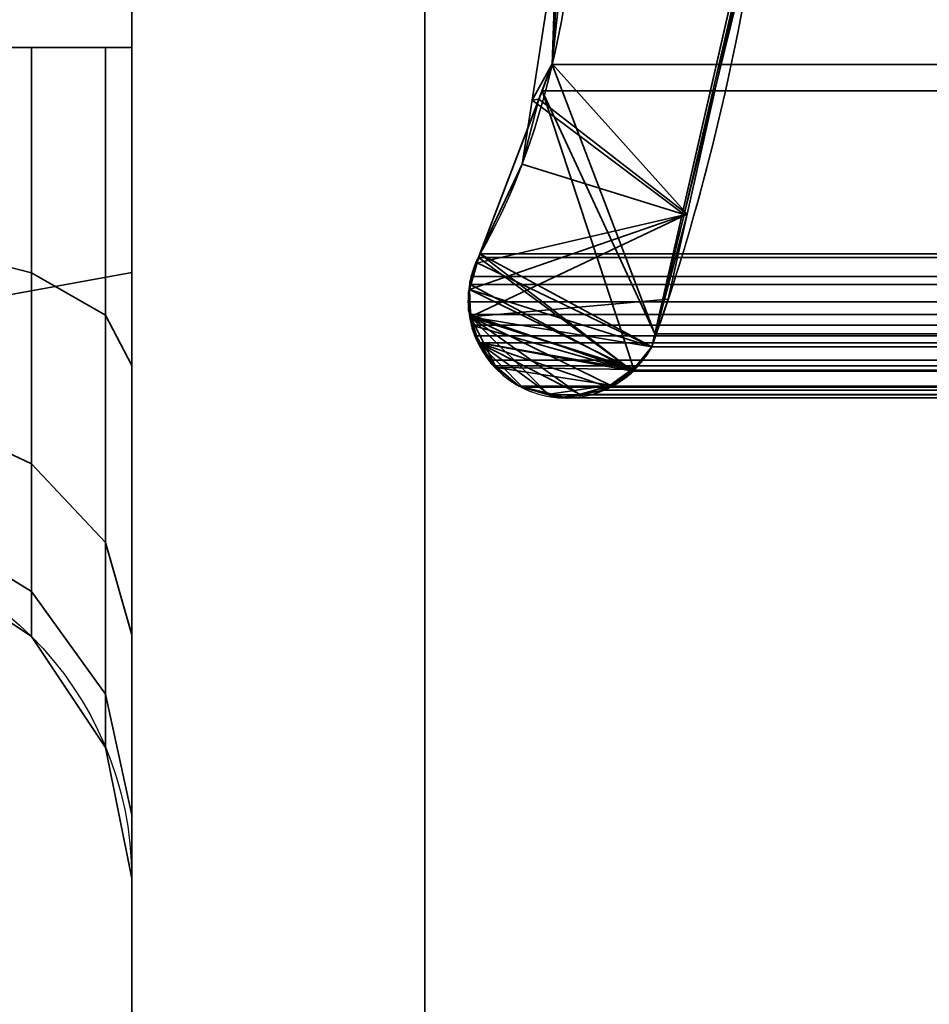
# Model space of a CAD drawing. Header units: millimetres. Extents: x -603 to 3703, y -120 to 249.
# Tile 372 of 656: x 1010.43 to 1015.08, y -6.89 to -1.86. Entities that reach past the tile are written whole.
import ezdxf

# ---------------------------------------------------------------- set-up
doc = ezdxf.new("R2010")
doc.units = ezdxf.units.MM
doc.layers.add('152', color=7, linetype='Continuous', true_color=0xffffff)

# ---------------------------------------------------------------- blocks, each defined once
blk = doc.blocks.new('UG_SURFACE_002')
at = {"layer": '152', "color": 252, "linetype": 'Continuous', "lineweight": 35}
for points in [[(2177.5, -30, 2213.0001), (2177.5, 229.8, 2213.0001), (822.5, 229.8, 2213.0001), (822.5, -30, 2213.0001)], [(972.5, -30, 2063), (972.5, 229.8, 2063), (2027.4999, 229.8, 2063), (2027.4999, -30, 2063)]]:
    blk.add_3dface(points, dxfattribs=at)
blk = doc.blocks.new('UG_SURFACE_109')
at = {"layer": '152', "color": 252, "linetype": 'Continuous', "lineweight": 35}
for points in [[(1009.9571, -2, 1014.9571), (1009.6327, -2, 1015.1739), (1009.9196, -2, 1015.8668), (1010.4874, -2, 1015.4874)], [(1009.6327, -2, 1164.8262), (1009.9571, -2, 1165.0429), (1010.4874, -2, 1164.5125), (1009.9196, -2, 1164.1332)], [(1009.9196, -3.0077, 1163.9328), (1009.9196, -2, 1164.1332), (1010.4874, -2, 1164.5125), (1010.4874, -3.1529, 1164.2833)], [(1009.9196, -2, 1015.8668), (1009.9196, -3.0077, 1016.0673), (1010.4874, -3.1529, 1015.7168), (1010.4874, -2, 1015.4874)], [(1010.4874, -2, 1015.4874), (1010.8668, -2, 1014.9196), (1010.1739, -2, 1014.6327), (1009.9571, -2, 1014.9571)], [(1010.8668, -2, 1165.0803), (1010.4874, -2, 1164.5125), (1009.9571, -2, 1165.0429), (1010.1739, -2, 1165.3674)], [(1010.25, -2, 1014.25), (1010.1739, -2, 1014.6327), (1010.8668, -2, 1014.9196), (1011, -2, 1014.25)], [(1011, -2, 1165.75), (1010.8668, -2, 1165.0803), (1010.1739, -2, 1165.3674), (1010.25, -2, 1165.75)], [(1011, -8.5515, 996), (1010.25, -8.5515, 996), (1010.25, -2, 1014.0001), (1011, -2, 1014.0001)], [(1011, -3.1509, 1169.1622), (1011, -2, 1166), (1010.25, -2, 1166), (1010.25, -3.2878, 1169.5381)], [(1011, -2, 1014.25), (1011, -2, 1014.0001), (1010.25, -2, 1014.0001), (1010.25, -2, 1014.25)], [(1010.25, -2, 1165.75), (1010.25, -2, 1166), (1011, -2, 1166), (1011, -2, 1165.75)], [(1010.4874, -3.1529, 1164.2833), (1010.4874, -2, 1164.5125), (1010.8668, -2, 1165.0803), (1010.8668, -3.3701, 1164.8078)], [(1010.4874, -2, 1015.4874), (1010.4874, -3.1529, 1015.7168), (1010.8668, -3.3701, 1015.1923), (1010.8668, -2, 1014.9196)], [(1010.8668, -3.3701, 1164.8078), (1010.8668, -2, 1165.0803), (1011, -2, 1165.75), (1011, -3.6264, 1165.4265)], [(1010.8668, -2, 1014.9196), (1010.8668, -3.3701, 1015.1923), (1011, -3.6264, 1014.5735), (1011, -2, 1014.25)], [(1011, -3.6264, 1165.4265), (1011, -2, 1165.75), (1011, -2, 1166), (1011, -3.1509, 1169.1622)], [(1011, -8.5515, 996), (1011, -2, 1014.0001), (1011, -14.0411, 1000.2059), (1011, -14.1267, 999.3913)], [(1011, -14.2942, 1000.9848), (1011, -2, 1014.0001), (1011, -2, 1014.25), (1011, -3.6264, 1014.5735)], [(1011, -14.2942, 1000.9848), (1011, -14.0411, 1000.2059), (1011, -2, 1014.0001)], [(1009.9196, -3.862, 1163.3619), (1009.9196, -3.0077, 1163.9328), (1010.4874, -3.1529, 1164.2833), (1010.4874, -4.1302, 1163.6302)], [(1009.9196, -3.0077, 1016.0673), (1009.9196, -3.862, 1016.638), (1010.4874, -4.1302, 1016.3698), (1010.4874, -3.1529, 1015.7168)], [(1010.25, -3.2878, 1169.5381), (1010.25, -8.5515, 1184), (1011, -8.5515, 1184), (1011, -3.1509, 1169.1622)], [(1010.4874, -4.1302, 1163.6302), (1010.4874, -3.1529, 1164.2833), (1010.8668, -3.3701, 1164.8078), (1010.8668, -4.5317, 1164.0316)], [(1010.4874, -3.1529, 1015.7168), (1010.4874, -4.1302, 1016.3698), (1010.8668, -4.5317, 1015.9683), (1010.8668, -3.3701, 1015.1923)], [(1011, -3.1509, 1169.1622), (1011, -15.1989, 1178.2006), (1011, -16, 1178.0303), (1011, -16.6267, 1173.3913)], [(1011, -3.1509, 1169.1622), (1011, -14.1267, 1179.3914), (1011, -14.5362, 1178.682)], [(1011, -16.6267, 1173.3913), (1011, -17.0362, 1172.682), (1011, -3.1509, 1169.1622)], [(1011, -3.1509, 1169.1622), (1011, -8.5515, 1184), (1011, -14.0411, 1180.2059), (1011, -14.1267, 1179.3914)], [(1011, -17.0362, 1172.682), (1011, -17.6989, 1172.2006), (1011, -19.2197, 1169.1622), (1011, -3.1509, 1169.1622)], [(1011, -14.5362, 1178.682), (1011, -15.1989, 1178.2006), (1011, -3.1509, 1169.1622)], [(1011, -3.1509, 1169.1622), (1011, -8.9258, 1166.2003), (1011, -8.3774, 1165.9877)], [(1011, -3.1509, 1169.1622), (1011, -19.2197, 1169.1622), (1011, -19.2197, 1166.2939), (1011, -9.6522, 1166.2939)], [(1011, -9.6522, 1166.2939), (1011, -8.9258, 1166.2003), (1011, -3.1509, 1169.1622)], [(1011, -8.3774, 1165.9877), (1011, -5.0052, 1164.5052), (1011, -3.6264, 1165.4265), (1011, -3.1509, 1169.1622)], [(1010.8668, -4.5317, 1164.0316), (1010.8668, -3.3701, 1164.8078), (1011, -3.6264, 1165.4265), (1011, -5.0052, 1164.5052)], [(1010.8668, -3.3701, 1015.1923), (1010.8668, -4.5317, 1015.9683), (1011, -5.0052, 1015.4948), (1011, -3.6264, 1014.5735)], [(1011, -3.6264, 1014.5735), (1011, -5.0052, 1015.4948), (1011, -14.8422, 1001.5935), (1011, -14.2942, 1000.9848)], [(1009.9196, -4.4328, 1162.5077), (1009.9196, -3.862, 1163.3619), (1010.4874, -4.1302, 1163.6302), (1010.4874, -4.7832, 1162.6529)], [(1009.9196, -3.862, 1016.638), (1009.9196, -4.4328, 1017.4923), (1010.4874, -4.7832, 1017.3471), (1010.4874, -4.1302, 1016.3698)], [(1010.4874, -4.7832, 1162.6529), (1010.4874, -4.1302, 1163.6302), (1010.8668, -4.5317, 1164.0316), (1010.8668, -5.3078, 1162.8702)], [(1010.4874, -4.1302, 1016.3698), (1010.4874, -4.7832, 1017.3471), (1010.8668, -5.3078, 1017.1299), (1010.8668, -4.5317, 1015.9683)], [(1009.9196, -4.6332, 1161.5), (1009.9196, -4.4328, 1162.5077), (1010.4874, -4.7832, 1162.6529), (1010.4874, -5.0126, 1161.5)], [(1009.9196, -4.4328, 1017.4923), (1009.9196, -4.6332, 1018.5), (1010.4874, -5.0126, 1018.5), (1010.4874, -4.7832, 1017.3471)], [(1010.8668, -5.3078, 1162.8702), (1010.8668, -4.5317, 1164.0316), (1011, -5.0052, 1164.5052), (1011, -5.9265, 1163.1263)], [(1010.8668, -4.5317, 1015.9683), (1010.8668, -5.3078, 1017.1299), (1011, -5.9265, 1016.8736), (1011, -5.0052, 1015.4948)], [(1010.4874, -5.0126, 1161.5), (1010.4874, -5.0126, 1018.5), (1009.9196, -4.6332, 1018.5), (1009.9196, -4.6332, 1161.5)], [(1010.4874, -5.0126, 1161.5), (1010.4874, -4.7832, 1162.6529), (1010.8668, -5.3078, 1162.8702), (1010.8668, -5.5803, 1161.5)], [(1010.4874, -4.7832, 1017.3471), (1010.4874, -5.0126, 1018.5), (1010.8668, -5.5803, 1018.5), (1010.8668, -5.3078, 1017.1299)], [(1010.8668, -5.5803, 1161.5), (1010.8668, -5.5803, 1018.5), (1010.4874, -5.0126, 1018.5), (1010.4874, -5.0126, 1161.5)], [(1011, -5.0052, 1164.5052), (1011, -7.9123, 1165.6749), (1011, -7.5372, 1165.2786)], [(1011, -5.0052, 1164.5052), (1011, -8.3774, 1165.9877), (1011, -7.9123, 1165.6749)], [(1011, -5.0052, 1015.4948), (1011, -7.6176, 1014.6208), (1011, -8.0111, 1014.2455)], [(1011, -7.5372, 1165.2786), (1011, -5.9265, 1163.1263), (1011, -5.0052, 1164.5052)], [(1011, -5.0052, 1015.4948), (1011, -7.3126, 1015.0768), (1011, -7.6176, 1014.6208)], [(1011, -5.0052, 1015.4948), (1011, -7.1083, 1015.606), (1011, -7.3126, 1015.0768)], [(1011, -5.0052, 1015.4948), (1011, -5.9265, 1016.8736), (1011, -7.0196, 1016.2971), (1011, -7.1083, 1015.606)], [(1011, -8.0111, 1014.2455), (1011, -17.3422, 1007.5935), (1011, -16.7942, 1006.9848), (1011, -5.0052, 1015.4948)], [(1011, -14.8422, 1001.5935), (1011, -5.0052, 1015.4948), (1011, -16.5411, 1006.2059), (1011, -16.6267, 1005.3914)], [(1011, -16.7942, 1006.9848), (1011, -16.5411, 1006.2059), (1011, -5.0052, 1015.4948)], [(1010.8668, -5.5803, 1161.5), (1010.8668, -5.3078, 1162.8702), (1011, -5.9265, 1163.1263), (1011, -6.25, 1161.5)], [(1010.8668, -5.3078, 1017.1299), (1010.8668, -5.5803, 1018.5), (1011, -6.25, 1018.5), (1011, -5.9265, 1016.8736)], [(1011, -6.25, 1161.5), (1011, -6.25, 1018.5), (1010.8668, -5.5803, 1018.5), (1010.8668, -5.5803, 1161.5)], [(1011, -7.0196, 1016.2971), (1011, -5.9265, 1016.8736), (1011, -6.25, 1018.5)], [(1011, -5.9265, 1163.1263), (1011, -7.2576, 1164.8109), (1011, -7.0814, 1164.2821)], [(1011, -5.9265, 1163.1263), (1011, -7.5372, 1165.2786), (1011, -7.2576, 1164.8109)], [(1011, -6.25, 1161.5), (1011, -5.9265, 1163.1263), (1011, -7.0814, 1164.2821), (1011, -7.0196, 1163.7028)], [(1011, -6.25, 1018.5), (1011, -6.25, 1161.5), (1011, -7.0196, 1163.7028), (1011, -7.0196, 1016.2971)]]:
    blk.add_3dface(points, dxfattribs=at)
blk = doc.blocks.new('UG_SURFACE_147')
at = {"layer": '152', "color": 7, "linetype": 'Continuous', "lineweight": 35}
for points in [[(1013.1516, -2.085, 2020.3483), (1013.3103, -0.5852, -7), (1013.0485, -2.2703, -7)], [(1014.2142, -1.283, -7), (1013.8268, -2.8554, -7), (1013.0485, -2.2703, -7), (1013.3103, -0.5852, -7)], [(1013.1516, -2.085, 2020.3483), (1013.2486, -0.5778, 2020.2513), (1013.3103, -0.5852, -7)], [(1013.2486, -0.5778, 2020.2513), (1013.1516, -2.085, 2020.3483), (1013.8423, -2.8528, 2019.6576), (1014.2506, -1.0249, 2019.2492)], [(1014.2506, -1.0249, 2019.2492), (1013.8268, -2.8554, -7), (1014.2142, -1.283, -7)], [(1014.2506, -1.0249, 2019.2492), (1013.8423, -2.8528, 2019.6576), (1013.8268, -2.8554, -7)], [(1013.0485, -2.2703, -7), (1013.0832, -2.2645, 2020.4167), (1013.1516, -2.085, 2020.3483)], [(1013.8423, -2.8528, 2019.6576), (1013.1516, -2.085, 2020.3483), (1013.0832, -2.2645, 2020.4167)], [(1013.0832, -2.2645, 2020.4167), (1012.7817, -3.0566, 2020.7183), (1012.7648, -3.1036, 2020.735), (1013.8423, -2.8528, 2019.6576)], [(1012.7817, -3.0566, -7), (1012.7817, -3.0566, 2020.7183), (1013.0832, -2.2645, 2020.4167)], [(1013.0832, -2.2645, 2020.4167), (1012.9976, -2.5976, -7), (1012.7817, -3.0566, -7)], [(1013.0832, -2.2645, 2020.4167), (1013.0485, -2.2703, -7), (1012.9976, -2.5976, -7)], [(1013.8268, -2.8554, -7), (1012.9976, -2.5976, -7), (1013.0485, -2.2703, -7)], [(1012.7817, -3.0566, -7), (1012.9976, -2.5976, -7), (1013.8268, -2.8554, -7), (1013.6602, -3.5319, -7)], [(1012.7285, -3.2381, 2020.7715), (1012.7238, -3.3434, 2020.7763), (1012.7329, -3.379, 2020.7672), (1013.8423, -2.8528, 2019.6576)], [(1013.8423, -2.8528, 2019.6576), (1012.7648, -3.1036, 2020.735), (1012.7301, -3.2006, 2020.7698), (1012.7285, -3.2381, 2020.7715)], [(1013.7451, -3.2885, 2019.7549), (1013.8423, -2.8528, 2019.6576), (1012.7329, -3.379, 2020.7672)], [(1013.6602, -3.5319, -7), (1013.8268, -2.8554, -7), (1013.8423, -2.8528, 2019.6576)], [(1013.8423, -2.8528, 2019.6576), (1013.7451, -3.2885, 2019.7549), (1013.6602, -3.5319, -7)], [(1012.7679, -3.1027, -7), (1012.7648, -3.1036, 2020.735), (1012.7817, -3.0566, 2020.7183)], [(1012.7817, -3.0566, 2020.7183), (1012.7817, -3.0566, -7), (1012.7679, -3.1027, -7)], [(1013.6602, -3.5319, -7), (1012.7679, -3.1027, -7), (1012.7817, -3.0566, -7)], [(1012.7648, -3.1036, 2020.735), (1012.7679, -3.1027, -7), (1012.7274, -3.2386, -7)], [(1013.6602, -3.5319, -7), (1012.7274, -3.2386, -7), (1012.7679, -3.1027, -7)], [(1012.7274, -3.2386, -7), (1012.7301, -3.2006, 2020.7698), (1012.7648, -3.1036, 2020.735)], [(1012.7274, -3.2386, -7), (1012.7285, -3.2381, 2020.7715), (1012.7301, -3.2006, 2020.7698)], [(1012.7274, -3.2386, -7), (1012.723, -3.2537, -7), (1012.7329, -3.379, 2020.7672)], [(1012.7362, -3.3802, -7), (1012.723, -3.2537, -7), (1012.7274, -3.2386, -7), (1013.5657, -3.6483, -7)], [(1012.723, -3.2537, -7), (1012.7362, -3.3802, -7), (1012.7329, -3.379, 2020.7672)], [(1012.7238, -3.3434, 2020.7763), (1012.7285, -3.2381, 2020.7715), (1012.7274, -3.2386, -7)], [(1012.7329, -3.379, 2020.7672), (1012.7238, -3.3434, 2020.7763), (1012.7274, -3.2386, -7)], [(1012.7274, -3.2386, -7), (1013.6602, -3.5319, -7), (1013.5657, -3.6483, -7)], [(1013.6602, -3.5319, 2019.8398), (1013.7451, -3.2885, 2019.7549), (1012.7329, -3.379, 2020.7672)], [(1013.7451, -3.2885, 2019.7549), (1013.6602, -3.5319, 2019.8398), (1013.6602, -3.5319, -7)], [(1012.7605, -3.4879, 2020.7396), (1012.7329, -3.379, 2020.7672), (1012.7362, -3.3802, -7)], [(1012.7329, -3.379, 2020.7672), (1013.1243, -3.7674, 2020.3757), (1013.2321, -3.7935, 2020.268), (1013.2917, -3.7758, 2020.2084)], [(1012.7329, -3.379, 2020.7672), (1012.7605, -3.4879, 2020.7396), (1012.7759, -3.5127, 2020.7241)], [(1012.7329, -3.379, 2020.7672), (1013.5653, -3.642, 2019.9347), (1013.6304, -3.5803, 2019.8696), (1013.6602, -3.5319, 2019.8398)], [(1013.2917, -3.7758, 2020.2084), (1013.4507, -3.7285, 2020.0493), (1012.7329, -3.379, 2020.7672)], [(1012.7759, -3.5127, 2020.7241), (1012.8429, -3.6207, 2020.6571), (1012.8639, -3.6376, 2020.6361), (1012.7329, -3.379, 2020.7672)], [(1012.8639, -3.6376, 2020.6361), (1012.9831, -3.7332, 2020.5169), (1013.1243, -3.7674, 2020.3757), (1012.7329, -3.379, 2020.7672)], [(1013.4507, -3.7285, 2020.0493), (1013.4847, -3.7184, 2020.0152), (1013.5653, -3.642, 2019.9347), (1012.7329, -3.379, 2020.7672)], [(1012.7362, -3.3802, -7), (1012.7422, -3.4365, -7), (1012.7605, -3.4879, 2020.7396)], [(1012.7823, -3.511, -7), (1012.7422, -3.4365, -7), (1012.7362, -3.3802, -7), (1013.5657, -3.6483, -7)], [(1012.7422, -3.4365, -7), (1012.7823, -3.511, -7), (1012.7759, -3.5127, 2020.7241)], [(1012.7759, -3.5127, 2020.7241), (1012.7605, -3.4879, 2020.7396), (1012.7422, -3.4365, -7)], [(1012.8429, -3.6207, 2020.6571), (1012.7759, -3.5127, 2020.7241), (1012.7823, -3.511, -7)], [(1012.7823, -3.511, -7), (1012.8391, -3.6162, -7), (1012.8429, -3.6207, 2020.6571)], [(1013.5657, -3.6483, -7), (1012.8655, -3.6377, -7), (1012.8391, -3.6162, -7), (1012.7823, -3.511, -7)], [(1013.5657, -3.6483, -7), (1013.6602, -3.5319, -7), (1013.6602, -3.5319, 2019.8398)], [(1013.6602, -3.5319, 2019.8398), (1013.6304, -3.5803, 2019.8696), (1013.5657, -3.6483, -7)], [(1012.8391, -3.6162, -7), (1012.8655, -3.6377, -7), (1012.8639, -3.6376, 2020.6361)], [(1012.8639, -3.6376, 2020.6361), (1012.8429, -3.6207, 2020.6571), (1012.8391, -3.6162, -7)], [(1013.6304, -3.5803, 2019.8696), (1013.5653, -3.642, 2019.9347), (1013.5657, -3.6483, -7)], [(1012.9831, -3.7332, 2020.5169), (1012.8639, -3.6376, 2020.6361), (1012.8655, -3.6377, -7)], [(1012.8655, -3.6377, -7), (1012.9831, -3.7332, -7), (1012.9831, -3.7332, 2020.5169)], [(1012.8655, -3.6377, -7), (1013.5657, -3.6483, -7), (1013.5431, -3.676, -7), (1013.447, -3.7278, -7)], [(1013.1248, -3.7754, -7), (1012.9831, -3.7332, -7), (1012.8655, -3.6377, -7), (1013.447, -3.7278, -7)], [(1013.447, -3.7278, -7), (1013.5431, -3.676, -7), (1013.5653, -3.642, 2019.9347)], [(1013.5653, -3.642, 2019.9347), (1013.4847, -3.7184, 2020.0152), (1013.447, -3.7278, -7)], [(1013.5431, -3.676, -7), (1013.5657, -3.6483, -7), (1013.5653, -3.642, 2019.9347)], [(1013.4847, -3.7184, 2020.0152), (1013.4507, -3.7285, 2020.0493), (1013.447, -3.7278, -7)], [(1012.9831, -3.7332, -7), (1013.1248, -3.7754, -7), (1013.1243, -3.7674, 2020.3757)], [(1013.1243, -3.7674, 2020.3757), (1012.9831, -3.7332, 2020.5169), (1012.9831, -3.7332, -7)], [(1013.2321, -3.7935, 2020.268), (1013.1243, -3.7674, 2020.3757), (1013.1248, -3.7754, -7)], [(1013.2928, -3.7803, -7), (1013.181, -3.7921, -7), (1013.1248, -3.7754, -7), (1013.447, -3.7278, -7)], [(1013.1248, -3.7754, -7), (1013.181, -3.7921, -7), (1013.2321, -3.7935, 2020.268)], [(1013.181, -3.7921, -7), (1013.2928, -3.7803, -7), (1013.2917, -3.7758, 2020.2084)], [(1013.2917, -3.7758, 2020.2084), (1013.2321, -3.7935, 2020.268), (1013.181, -3.7921, -7)], [(1013.4507, -3.7285, 2020.0493), (1013.2917, -3.7758, 2020.2084), (1013.3635, -3.7728, -7)], [(1013.2917, -3.7758, 2020.2084), (1013.2928, -3.7803, -7), (1013.3635, -3.7728, -7)], [(1013.447, -3.7278, -7), (1013.3635, -3.7728, -7), (1013.2928, -3.7803, -7)], [(1013.3635, -3.7728, -7), (1013.447, -3.7278, -7), (1013.4507, -3.7285, 2020.0493)]]:
    blk.add_3dface(points, dxfattribs=at)
blk = doc.blocks.new('UG_SURFACE_148')
at = {"layer": '152', "color": 7, "linetype": 'Continuous', "lineweight": 35}
for points in [[(1014.1946, -1.1999, 2019.3055), (1013.6755, -3.4656, 2019.8245), (1013.1508, -2.0882, 2020.3493), (1013.2391, 0.3109, 2020.2608)], [(1986.8573, -2.122, 2020.3571), (1013.2391, 0.3109, 2020.2608), (1013.1508, -2.0882, 2020.3493)], [(1986.8573, -2.122, 2020.3571), (1986.7144, 0.3099, 2020.2143), (1013.2391, 0.3109, 2020.2608)], [(1986.3259, -3.4653, 2019.8257), (1013.6755, -3.4656, 2019.8245), (1014.1946, -1.1999, 2019.3055)], [(1014.1946, -1.1999, 2019.3055), (1985.8462, -1.1821, 2019.3462), (1986.3259, -3.4653, 2019.8257)], [(1013.0994, -2.223, 2020.4005), (1013.1508, -2.0882, 2020.3493), (1013.6755, -3.4656, 2019.8245)], [(1013.1508, -2.0882, 2020.3493), (1013.0994, -2.223, 2020.4005), (1986.8972, -2.2255, 2020.3972)], [(1013.1508, -2.0882, 2020.3493), (1986.8972, -2.2255, 2020.3972), (1986.8573, -2.122, 2020.3571)], [(1013.5705, -3.6511, 2019.9294), (1013.5633, -3.6559, 2019.9368), (1012.7817, -3.0566, 2020.7183), (1013.0994, -2.223, 2020.4005)], [(1986.8972, -2.2255, 2020.3972), (1013.0994, -2.223, 2020.4005), (1012.7817, -3.0566, 2020.7183)], [(1012.7817, -3.0566, 2020.7183), (1987.2183, -3.0566, 2020.7183), (1986.8972, -2.2255, 2020.3972)], [(1013.0994, -2.223, 2020.4005), (1013.6755, -3.4656, 2019.8245), (1013.6602, -3.5319, 2019.8398), (1013.5705, -3.6511, 2019.9294)], [(1012.7748, -3.074, 2020.7253), (1012.7817, -3.0566, 2020.7183), (1013.5633, -3.6559, 2019.9368)], [(1012.7748, -3.074, 2020.7253), (1987.2252, -3.074, 2020.7253), (1987.2183, -3.0566, 2020.7183), (1012.7817, -3.0566, 2020.7183)], [(1013.5633, -3.6559, 2019.9368), (1012.7319, -3.2122, 2020.7682), (1012.7366, -3.1716, 2020.7634), (1012.7748, -3.074, 2020.7253)], [(1987.2634, -3.1716, 2020.7634), (1987.2252, -3.074, 2020.7253), (1012.7748, -3.074, 2020.7253), (1012.7366, -3.1716, 2020.7634)], [(1012.7366, -3.1716, 2020.7634), (1012.7319, -3.2122, 2020.7682), (1987.2681, -3.2122, 2020.7682)], [(1012.7366, -3.1716, 2020.7634), (1987.2681, -3.2122, 2020.7682), (1987.2634, -3.1716, 2020.7634)], [(1012.7302, -3.3666, 2020.7696), (1012.7214, -3.3021, 2020.7787), (1012.7319, -3.2122, 2020.7682), (1013.5633, -3.6559, 2019.9368)], [(1987.2681, -3.2122, 2020.7682), (1012.7319, -3.2122, 2020.7682), (1012.7214, -3.3021, 2020.7787)], [(1987.2786, -3.3021, 2020.7787), (1987.2681, -3.2122, 2020.7682), (1012.7214, -3.3021, 2020.7787)], [(1012.7214, -3.3021, 2020.7787), (1012.7302, -3.3666, 2020.7696), (1987.2698, -3.3666, 2020.7696), (1987.2786, -3.3021, 2020.7787)], [(1012.7378, -3.4209, 2020.7622), (1012.7302, -3.3666, 2020.7696), (1013.5633, -3.6559, 2019.9368)], [(1987.2698, -3.3666, 2020.7696), (1012.7302, -3.3666, 2020.7696), (1012.7378, -3.4209, 2020.7622)], [(1987.2622, -3.4209, 2020.7622), (1987.2698, -3.3666, 2020.7696), (1012.7378, -3.4209, 2020.7622)], [(1013.5633, -3.6559, 2019.9368), (1012.7753, -3.5105, 2020.7248), (1012.7558, -3.4761, 2020.7443), (1012.7378, -3.4209, 2020.7622)], [(1987.2622, -3.4209, 2020.7622), (1012.7378, -3.4209, 2020.7622), (1012.7558, -3.4761, 2020.7443)], [(1987.2442, -3.4761, 2020.7443), (1987.2622, -3.4209, 2020.7622), (1012.7558, -3.4761, 2020.7443)], [(1986.3398, -3.5319, 2019.8398), (1013.6602, -3.5319, 2019.8398), (1013.6755, -3.4656, 2019.8245)], [(1013.6755, -3.4656, 2019.8245), (1986.3259, -3.4653, 2019.8257), (1986.3398, -3.5319, 2019.8398)], [(1012.7558, -3.4761, 2020.7443), (1012.7753, -3.5105, 2020.7248), (1987.2247, -3.5105, 2020.7248), (1987.2442, -3.4761, 2020.7443)], [(1012.7753, -3.5105, 2020.7248), (1013.1394, -3.7769, 2020.3607), (1012.9995, -3.7378, 2020.5004)], [(1012.9995, -3.7378, 2020.5004), (1012.9831, -3.7332, 2020.5169), (1012.8601, -3.6291, 2020.6399), (1012.7753, -3.5105, 2020.7248)], [(1012.7753, -3.5105, 2020.7248), (1013.2937, -3.7758, 2020.2062), (1013.1974, -3.7931, 2020.3025), (1013.1394, -3.7769, 2020.3607)], [(1012.7753, -3.5105, 2020.7248), (1013.5633, -3.6559, 2019.9368), (1013.4398, -3.7382, 2020.0603)], [(1013.4398, -3.7382, 2020.0603), (1013.4164, -3.7538, 2020.0837), (1013.2937, -3.7758, 2020.2062), (1012.7753, -3.5105, 2020.7248)], [(1012.8601, -3.6291, 2020.6399), (1012.8263, -3.6004, 2020.6738), (1012.7753, -3.5105, 2020.7248)], [(1987.1737, -3.6004, 2020.6738), (1012.7753, -3.5105, 2020.7248), (1012.8263, -3.6004, 2020.6738)], [(1987.1737, -3.6004, 2020.6738), (1987.2247, -3.5105, 2020.7248), (1012.7753, -3.5105, 2020.7248)], [(1013.5705, -3.6511, 2019.9294), (1986.3398, -3.5319, 2019.8398), (1986.4295, -3.6511, 2019.9294)], [(1013.5705, -3.6511, 2019.9294), (1013.6602, -3.5319, 2019.8398), (1986.3398, -3.5319, 2019.8398)], [(1987.1737, -3.6004, 2020.6738), (1012.8263, -3.6004, 2020.6738), (1012.8601, -3.6291, 2020.6399)], [(1012.8601, -3.6291, 2020.6399), (1987.1422, -3.6359, 2020.642), (1987.1737, -3.6004, 2020.6738)], [(1012.8601, -3.6291, 2020.6399), (1012.9831, -3.7332, 2020.5169), (1987.0169, -3.7332, 2020.5169)], [(1987.0169, -3.7332, 2020.5169), (1987.1287, -3.6509, 2020.6287), (1012.8601, -3.6291, 2020.6399)], [(1987.1287, -3.6509, 2020.6287), (1987.1422, -3.6359, 2020.642), (1012.8601, -3.6291, 2020.6399)], [(1013.5633, -3.6559, 2019.9368), (1986.4367, -3.6559, 2019.9368), (1986.5602, -3.7382, 2020.0603), (1013.4398, -3.7382, 2020.0603)], [(1986.4295, -3.6511, 2019.9294), (1013.5633, -3.6559, 2019.9368), (1013.5705, -3.6511, 2019.9294)], [(1986.4295, -3.6511, 2019.9294), (1986.4367, -3.6559, 2019.9368), (1013.5633, -3.6559, 2019.9368)], [(1012.9995, -3.7378, 2020.5004), (1987.0005, -3.7378, 2020.5004), (1987.0169, -3.7332, 2020.5169), (1012.9831, -3.7332, 2020.5169)], [(1013.1394, -3.7769, 2020.3607), (1986.8606, -3.7769, 2020.3607), (1987.0005, -3.7378, 2020.5004), (1012.9995, -3.7378, 2020.5004)], [(1013.1974, -3.7931, 2020.3025), (1986.7063, -3.7758, 2020.2062), (1986.8026, -3.7931, 2020.3025)], [(1013.1974, -3.7931, 2020.3025), (1013.2937, -3.7758, 2020.2062), (1986.7063, -3.7758, 2020.2062)], [(1986.5836, -3.7538, 2020.0837), (1013.2937, -3.7758, 2020.2062), (1013.4164, -3.7538, 2020.0837)], [(1986.5836, -3.7538, 2020.0837), (1986.7063, -3.7758, 2020.2062), (1013.2937, -3.7758, 2020.2062)], [(1013.4164, -3.7538, 2020.0837), (1986.5602, -3.7382, 2020.0603), (1986.5836, -3.7538, 2020.0837)], [(1013.4164, -3.7538, 2020.0837), (1013.4398, -3.7382, 2020.0603), (1986.5602, -3.7382, 2020.0603)], [(1986.8026, -3.7931, 2020.3025), (1013.1394, -3.7769, 2020.3607), (1013.1974, -3.7931, 2020.3025)], [(1986.8026, -3.7931, 2020.3025), (1986.8606, -3.7769, 2020.3607), (1013.1394, -3.7769, 2020.3607)]]:
    blk.add_3dface(points, dxfattribs=at)
blk = doc.blocks.new('UG_SURFACE_150')
at = {"layer": '152', "color": 252, "linetype": 'Continuous', "lineweight": 35}
for points in [[(1009.9571, -2, 1014.9571), (1009.6327, -2, 1015.1739), (1009.9196, -2, 1015.8668), (1010.4874, -2, 1015.4874)], [(1009.6327, -2, 1164.8262), (1009.9571, -2, 1165.0429), (1010.4874, -2, 1164.5125), (1009.9196, -2, 1164.1332)], [(1009.9196, -3.0077, 1163.9328), (1009.9196, -2, 1164.1332), (1010.4874, -2, 1164.5125), (1010.4874, -3.1529, 1164.2833)], [(1009.9196, -2, 1015.8668), (1009.9196, -3.0077, 1016.0673), (1010.4874, -3.1529, 1015.7168), (1010.4874, -2, 1015.4874)], [(1010.4874, -2, 1015.4874), (1010.8668, -2, 1014.9196), (1010.1739, -2, 1014.6327), (1009.9571, -2, 1014.9571)], [(1010.8668, -2, 1165.0803), (1010.4874, -2, 1164.5125), (1009.9571, -2, 1165.0429), (1010.1739, -2, 1165.3674)], [(1010.25, -2, 1014.25), (1010.1739, -2, 1014.6327), (1010.8668, -2, 1014.9196), (1011, -2, 1014.25)], [(1011, -2, 1165.75), (1010.8668, -2, 1165.0803), (1010.1739, -2, 1165.3674), (1010.25, -2, 1165.75)], [(1011, -8.5515, 996), (1010.25, -8.5515, 996), (1010.25, -2, 1014.0001), (1011, -2, 1014.0001)], [(1011, -3.1509, 1169.1622), (1011, -2, 1166), (1010.25, -2, 1166), (1010.25, -3.2878, 1169.5381)], [(1011, -2, 1014.25), (1011, -2, 1014.0001), (1010.25, -2, 1014.0001), (1010.25, -2, 1014.25)], [(1010.25, -2, 1165.75), (1010.25, -2, 1166), (1011, -2, 1166), (1011, -2, 1165.75)], [(1010.4874, -3.1529, 1164.2833), (1010.4874, -2, 1164.5125), (1010.8668, -2, 1165.0803), (1010.8668, -3.3701, 1164.8078)], [(1010.4874, -2, 1015.4874), (1010.4874, -3.1529, 1015.7168), (1010.8668, -3.3701, 1015.1923), (1010.8668, -2, 1014.9196)], [(1010.8668, -3.3701, 1164.8078), (1010.8668, -2, 1165.0803), (1011, -2, 1165.75), (1011, -3.6264, 1165.4265)], [(1010.8668, -2, 1014.9196), (1010.8668, -3.3701, 1015.1923), (1011, -3.6264, 1014.5735), (1011, -2, 1014.25)], [(1011, -3.6264, 1165.4265), (1011, -2, 1165.75), (1011, -2, 1166), (1011, -3.1509, 1169.1622)], [(1011, -8.5515, 996), (1011, -2, 1014.0001), (1011, -14.0411, 1000.2059), (1011, -14.1267, 999.3913)], [(1011, -14.2942, 1000.9848), (1011, -2, 1014.0001), (1011, -2, 1014.25), (1011, -3.6264, 1014.5735)], [(1011, -14.2942, 1000.9848), (1011, -14.0411, 1000.2059), (1011, -2, 1014.0001)], [(1009.9196, -3.862, 1163.3619), (1009.9196, -3.0077, 1163.9328), (1010.4874, -3.1529, 1164.2833), (1010.4874, -4.1302, 1163.6302)], [(1009.9196, -3.0077, 1016.0673), (1009.9196, -3.862, 1016.638), (1010.4874, -4.1302, 1016.3698), (1010.4874, -3.1529, 1015.7168)], [(1010.25, -3.2878, 1169.5381), (1010.25, -8.5515, 1184), (1011, -8.5515, 1184), (1011, -3.1509, 1169.1622)], [(1010.4874, -4.1302, 1163.6302), (1010.4874, -3.1529, 1164.2833), (1010.8668, -3.3701, 1164.8078), (1010.8668, -4.5317, 1164.0316)], [(1010.4874, -3.1529, 1015.7168), (1010.4874, -4.1302, 1016.3698), (1010.8668, -4.5317, 1015.9683), (1010.8668, -3.3701, 1015.1923)], [(1011, -3.1509, 1169.1622), (1011, -15.1989, 1178.2006), (1011, -16, 1178.0303), (1011, -16.6267, 1173.3913)], [(1011, -3.1509, 1169.1622), (1011, -14.1267, 1179.3914), (1011, -14.5362, 1178.682)], [(1011, -16.6267, 1173.3913), (1011, -17.0362, 1172.682), (1011, -3.1509, 1169.1622)], [(1011, -3.1509, 1169.1622), (1011, -8.5515, 1184), (1011, -14.0411, 1180.2059), (1011, -14.1267, 1179.3914)], [(1011, -17.0362, 1172.682), (1011, -17.6989, 1172.2006), (1011, -19.2197, 1169.1622), (1011, -3.1509, 1169.1622)], [(1011, -14.5362, 1178.682), (1011, -15.1989, 1178.2006), (1011, -3.1509, 1169.1622)], [(1011, -3.1509, 1169.1622), (1011, -8.9258, 1166.2003), (1011, -8.3774, 1165.9877)], [(1011, -3.1509, 1169.1622), (1011, -19.2197, 1169.1622), (1011, -19.2197, 1166.2939), (1011, -9.6522, 1166.2939)], [(1011, -9.6522, 1166.2939), (1011, -8.9258, 1166.2003), (1011, -3.1509, 1169.1622)], [(1011, -8.3774, 1165.9877), (1011, -5.0052, 1164.5052), (1011, -3.6264, 1165.4265), (1011, -3.1509, 1169.1622)], [(1010.8668, -4.5317, 1164.0316), (1010.8668, -3.3701, 1164.8078), (1011, -3.6264, 1165.4265), (1011, -5.0052, 1164.5052)], [(1010.8668, -3.3701, 1015.1923), (1010.8668, -4.5317, 1015.9683), (1011, -5.0052, 1015.4948), (1011, -3.6264, 1014.5735)], [(1011, -3.6264, 1014.5735), (1011, -5.0052, 1015.4948), (1011, -14.8422, 1001.5935), (1011, -14.2942, 1000.9848)], [(1009.9196, -4.4328, 1162.5077), (1009.9196, -3.862, 1163.3619), (1010.4874, -4.1302, 1163.6302), (1010.4874, -4.7832, 1162.6529)], [(1009.9196, -3.862, 1016.638), (1009.9196, -4.4328, 1017.4923), (1010.4874, -4.7832, 1017.3471), (1010.4874, -4.1302, 1016.3698)], [(1010.4874, -4.7832, 1162.6529), (1010.4874, -4.1302, 1163.6302), (1010.8668, -4.5317, 1164.0316), (1010.8668, -5.3078, 1162.8702)], [(1010.4874, -4.1302, 1016.3698), (1010.4874, -4.7832, 1017.3471), (1010.8668, -5.3078, 1017.1299), (1010.8668, -4.5317, 1015.9683)], [(1009.9196, -4.6332, 1161.5), (1009.9196, -4.4328, 1162.5077), (1010.4874, -4.7832, 1162.6529), (1010.4874, -5.0126, 1161.5)], [(1009.9196, -4.4328, 1017.4923), (1009.9196, -4.6332, 1018.5), (1010.4874, -5.0126, 1018.5), (1010.4874, -4.7832, 1017.3471)], [(1010.8668, -5.3078, 1162.8702), (1010.8668, -4.5317, 1164.0316), (1011, -5.0052, 1164.5052), (1011, -5.9265, 1163.1263)], [(1010.8668, -4.5317, 1015.9683), (1010.8668, -5.3078, 1017.1299), (1011, -5.9265, 1016.8736), (1011, -5.0052, 1015.4948)], [(1010.4874, -5.0126, 1161.5), (1010.4874, -5.0126, 1018.5), (1009.9196, -4.6332, 1018.5), (1009.9196, -4.6332, 1161.5)], [(1010.4874, -5.0126, 1161.5), (1010.4874, -4.7832, 1162.6529), (1010.8668, -5.3078, 1162.8702), (1010.8668, -5.5803, 1161.5)], [(1010.4874, -4.7832, 1017.3471), (1010.4874, -5.0126, 1018.5), (1010.8668, -5.5803, 1018.5), (1010.8668, -5.3078, 1017.1299)], [(1010.8668, -5.5803, 1161.5), (1010.8668, -5.5803, 1018.5), (1010.4874, -5.0126, 1018.5), (1010.4874, -5.0126, 1161.5)], [(1011, -5.0052, 1164.5052), (1011, -7.2576, 1164.8109), (1011, -7.0814, 1164.2821)], [(1011, -5.0052, 1164.5052), (1011, -7.5372, 1165.2786), (1011, -7.2576, 1164.8109)], [(1011, -5.0052, 1164.5052), (1011, -7.9123, 1165.6749), (1011, -7.5372, 1165.2786)], [(1011, -5.0052, 1015.4948), (1011, -7.6176, 1014.6208), (1011, -8.0111, 1014.2455)], [(1011, -5.0052, 1164.5052), (1011, -8.3774, 1165.9877), (1011, -7.9123, 1165.6749)], [(1011, -5.0052, 1015.4948), (1011, -7.3126, 1015.0768), (1011, -7.6176, 1014.6208)], [(1011, -5.0052, 1015.4948), (1011, -7.1083, 1015.606), (1011, -7.3126, 1015.0768)], [(1011, -7.0814, 1164.2821), (1011, -7.0196, 1163.7028), (1011, -5.9265, 1163.1263), (1011, -5.0052, 1164.5052)], [(1011, -5.0052, 1015.4948), (1011, -5.9265, 1016.8736), (1011, -7.0196, 1016.2971), (1011, -7.1083, 1015.606)], [(1011, -8.0111, 1014.2455), (1011, -17.3422, 1007.5935), (1011, -16.7942, 1006.9848), (1011, -5.0052, 1015.4948)], [(1011, -14.8422, 1001.5935), (1011, -5.0052, 1015.4948), (1011, -16.5411, 1006.2059), (1011, -16.6267, 1005.3914)], [(1011, -16.7942, 1006.9848), (1011, -16.5411, 1006.2059), (1011, -5.0052, 1015.4948)], [(1010.8668, -5.5803, 1161.5), (1010.8668, -5.3078, 1162.8702), (1011, -5.9265, 1163.1263), (1011, -6.25, 1161.5)], [(1010.8668, -5.3078, 1017.1299), (1010.8668, -5.5803, 1018.5), (1011, -6.25, 1018.5), (1011, -5.9265, 1016.8736)], [(1011, -6.25, 1161.5), (1011, -6.25, 1018.5), (1010.8668, -5.5803, 1018.5), (1010.8668, -5.5803, 1161.5)], [(1011, -7.0196, 1016.2971), (1011, -5.9265, 1016.8736), (1011, -6.25, 1018.5)], [(1011, -6.25, 1161.5), (1011, -5.9265, 1163.1263), (1011, -7.0196, 1163.7028)], [(1011, -6.25, 1018.5), (1011, -6.25, 1161.5), (1011, -7.0196, 1163.7028), (1011, -7.0196, 1016.2971)]]:
    blk.add_3dface(points, dxfattribs=at)
blk = doc.blocks.new('UG_SURFACE_152')
at = {"layer": '152', "color": 252, "linetype": 'Continuous', "lineweight": 35}
for points in [[(1011, 62.92, 2022.5), (1011, 62.92, -7), (1011, -46.92, -7), (1011, -46.92, 2022.5)], [(1011, 62.92, 2022.5), (1011, -46.92, 2022.5), (1012.5, -46.92, 2020.9999), (1012.5, 62.92, 2020.9999)], [(1012.5, 62.92, -7), (1012.5, -46.92, -7), (1011, -46.92, -7), (1011, 62.92, -7)], [(1012.5, 62.92, 2020.9999), (1012.5, -46.92, 2020.9999), (1012.5, -46.92, -7), (1012.5, 62.92, -7)]]:
    blk.add_3dface(points, dxfattribs=at)
blk = doc.blocks.new('UG_SURFACE_153')
at = {"layer": '152', "color": 252, "linetype": 'Continuous', "lineweight": 35}
for points in [[(1011, 62.92, 2022.5), (1011, 62.92, -7), (1011, -46.92, -7), (1011, -46.92, 2022.5)], [(1011, 62.92, 2022.5), (1011, -46.92, 2022.5), (1012.5, -46.92, 2020.9999), (1012.5, 62.92, 2020.9999)], [(1012.5, 62.92, -7), (1012.5, -46.92, -7), (1011, -46.92, -7), (1011, 62.92, -7)], [(1012.5, 62.92, 2020.9999), (1012.5, -46.92, 2020.9999), (1012.5, -46.92, -7), (1012.5, 62.92, -7)]]:
    blk.add_3dface(points, dxfattribs=at)
blk = doc.blocks.new('UG_SURFACE_154')
at = {"layer": '152', "color": 252, "linetype": 'Continuous', "lineweight": 35}
for points in [[(1011, -46.92, 2022.5), (1989, -46.92, 2022.5), (1989, 62.92, 2022.5), (1011, 62.92, 2022.5)], [(1012.5, 62.92, 2020.9999), (1012.5, -46.92, 2020.9999), (1011, -46.92, 2022.5), (1011, 62.92, 2022.5)], [(1012.5, -46.92, 2020.9999), (1012.5, 62.92, 2020.9999), (1987.5, 62.92, 2020.9999), (1987.5, -46.92, 2020.9999)]]:
    blk.add_3dface(points, dxfattribs=at)

msp = doc.modelspace()

# ---------------------------------------------------------------- linework, layer by layer
at = {"layer": '152', "color": 252, "linetype": 'Continuous', "lineweight": -3, "true_color": 0x939598}
for p, q in [((1011, -46.92, 2022.5), (1011, 62.92, 2022.5)), ((1011, -46.92, 2022.5), (1011, 62.92, 2022.5)), ((1011, 62.92, -7), (1011, -46.92, -7)), ((1011, -46.92, 2022.5), (1011, 62.92, 2022.5)), ((1011, 62.92, -7), (1011, -46.92, -7)), ((1012.5, -46.92, 2021), (1012.5, 62.92, 2021)), ((1012.5, -46.92, 2021), (1012.5, 62.92, 2021)), ((1012.5, 62.92, -7), (1012.5, -46.92, -7)), ((1012.5, -46.92, 2021), (1012.5, 62.92, 2021)), ((1012.5, 62.92, -7), (1012.5, -46.92, -7)), ((1010.25, -2, 1014), (1011, -2, 1014)), ((1010.25, -2, 1166), (1011, -2, 1166)), ((1010.25, -2, 1014), (1011, -2, 1014)), ((1010.25, -2, 1166), (1011, -2, 1166)), ((1011, -2, 1014), (1011, -2, 1014.25)), ((1011, -2, 1166), (1011, -8.5515, 1184)), ((1011, -2, 1165.75), (1011, -2, 1166)), ((1011, -8.5515, 996), (1011, -2, 1014)), ((1011, -8.5515, 996), (1011, -2, 1014)), ((1011, -2, 1166), (1011, -8.5515, 1184)), ((1011, -2, 1014), (1011, -2, 1014.25)), ((1011, -2, 1165.75), (1011, -2, 1166)), ((1987.2183, -3.0566, 2020.7183), (1012.7817, -3.0566, 2020.7183)), ((1012.7817, -3.0566, 2020.7183), (1012.7817, -3.0566, -7)), ((1013.6602, -3.5319, 2019.8398), (1013.6602, -3.5319, -7)), ((1986.3398, -3.5319, 2019.8398), (1013.6602, -3.5319, 2019.8398)), ((1012.9831, -3.7332, 2020.5169), (1012.9831, -3.7332, -7)), ((1987.0169, -3.7332, 2020.5169), (1012.9831, -3.7332, 2020.5169)), ((1011, -6.25, 1018.5), (1011, -6.25, 1161.5)), ((1011, -6.25, 1018.5), (1011, -6.25, 1161.5))]:
    msp.add_line(p, q, dxfattribs=at)
at = {"layer": '152', "color": 252, "linetype": 'Continuous', "lineweight": -3, "true_color": 0x939598, "extrusion": (0, 1, 0)}
for centre, start, end in [((-1009.25, 1165.75, -2), 180, 270), ((-1009.25, 1014.25, -2), 90, 180), ((-1009.25, 1165.75, -2), 180, 270), ((-1009.25, 1014.25, -2), 90, 180)]:
    msp.add_arc(centre, 1.75, start, end, dxfattribs=at)
at = {"layer": '152', "color": 252, "linetype": 'Continuous', "lineweight": -3, "true_color": 0x939598, "extrusion": (-1, 0, 0)}
for centre, start, end in [((2, 1018.5, -1011), 270, 0), ((2, 1161.5, -1011), 0, 90), ((2, 1018.5, -1011), 270, 0), ((2, 1161.5, -1011), 0, 90)]:
    msp.add_arc(centre, 4.25, start, end, dxfattribs=at)
at = {"layer": '152', "color": 252, "linetype": 'Continuous', "lineweight": -3, "true_color": 0x939598, "extrusion": (0, 0, -1)}
for centre in [(-1009.25, -6.25, -1161.5), (-1009.25, -6.25, -1018.5), (-1009.25, -6.25, -1161.5), (-1009.25, -6.25, -1018.5)]:
    msp.add_arc(centre, 1.75, 90, 180, dxfattribs=at)
at = {"layer": '152', "color": 252, "linetype": 'Continuous', "lineweight": -3, "true_color": 0x939598}
for points, knots in [([(1013.325, 2.6459, 2020.175), (1013.2967, 1.6675, 2020.2033), (1013.357, 0.6872, 2020.143), (1013.329, -0.7739, 2020.171), (1013.3016, -1.258, 2020.1984), (1013.142, -2.2094, 2020.358), (1013.0056, -2.6721, 2020.4944), (1012.7817, -3.0566, 2020.7183)], [0, 0, 0, 0, 0.5, 0.5, 0.75, 0.75, 1, 1, 1, 1]), ([(1013.6602, -3.5319, 2019.8398), (1013.8906, -2.9029, 2019.6094), (1014.0536, -2.2313, 2019.4464), (1014.2307, -1.2024, 2019.2693), (1014.2779, -0.8537, 2019.2221), (1014.3357, -0.1542, 2019.1643), (1014.3573, 0.1959, 2019.1427), (1014.3074, 0.5499, 2019.1926)], [0, 0, 0, 0, 0.5, 0.5, 0.75, 0.75, 1, 1, 1, 1]), ([(1012.7817, -3.0566, 2020.7183), (1012.7628, -3.0914, 2020.7372), (1012.7471, -3.1304, 2020.7529), (1012.726, -3.2131, 2020.774), (1012.7206, -3.2581, 2020.7794), (1012.7221, -3.3425, 2020.7779), (1012.7278, -3.3831, 2020.7722), (1012.7428, -3.4399, 2020.7572), (1012.7488, -3.4583, 2020.7512), (1012.7739, -3.5226, 2020.7261), (1012.7985, -3.5646, 2020.7015), (1012.8642, -3.6493, 2020.6358), (1012.9091, -3.6882, 2020.5909), (1012.9649, -3.7231, 2020.5351), (1012.974, -3.7283, 2020.526), (1012.9831, -3.7332, 2020.5169)], [0, 0, 0, 0, 0.152066, 0.152066, 0.305556, 0.305556, 0.445518, 0.445518, 0.515049, 0.515049, 0.699712, 0.699712, 0.95247, 0.95247, 1, 1, 1, 1]), ([(1012.9831, -3.7332, 2020.5169), (1013.0511, -3.7701, 2020.4489), (1013.1246, -3.7897, 2020.3754), (1013.2709, -3.7966, 2020.2291), (1013.3459, -3.7837, 2020.1541), (1013.4708, -3.7307, 2020.0292), (1013.5238, -3.6968, 2019.9762), (1013.6042, -3.6181, 2019.8958), (1013.6353, -3.578, 2019.8647), (1013.6602, -3.5319, 2019.8398)], [0, 0, 0, 0, 0.298689, 0.298689, 0.60048, 0.60048, 0.832685, 0.832685, 1, 1, 1, 1])]:
    msp.add_open_spline(points, degree=3, knots=knots, dxfattribs=at)
for points in [[(1012.7817, -3.0566, 2020.7183), (1013.5904, -1.668, 2019.9096), (1013.2678, 0.6697, 2020.2322), (1013.325, 2.6459, 2020.175)], [(1013.325, 2.6459, -7), (1013.2678, 0.6697, -7), (1013.5904, -1.668, -7), (1012.7817, -3.0566, -7)], [(1014.3074, 0.5499, 2019.1926), (1014.4217, -0.2606, 2019.0783), (1014.1602, -2.1669, 2019.3398), (1013.6602, -3.5319, 2019.8398)], [(1013.6602, -3.5319, -7), (1014.1602, -2.1669, -7), (1014.4217, -0.2606, -7), (1014.3074, 0.5499, -7)], [(1012.7817, -3.0566, 2020.7183), (1012.6503, -3.2988, 2020.8497), (1012.7406, -3.602, 2020.7594), (1012.9831, -3.7332, 2020.5169)], [(1012.7817, -3.0566, -7), (1012.6503, -3.2988, -7), (1012.7406, -3.602, -7), (1012.9831, -3.7332, -7)], [(1012.9831, -3.7332, -7), (1013.2258, -3.8648, -7), (1013.529, -3.7744, -7), (1013.6602, -3.5319, -7)], [(1012.9831, -3.7332, 2020.5169), (1013.2258, -3.8648, 2020.2742), (1013.529, -3.7744, 2019.971), (1013.6602, -3.5319, 2019.8398)]]:
    msp.add_open_spline(points, degree=3, dxfattribs=at)

# ---------------------------------------------------------------- block references
for name in ['UG_SURFACE_002', 'UG_SURFACE_152', 'UG_SURFACE_153', 'UG_SURFACE_154', 'UG_SURFACE_147', 'UG_SURFACE_148', 'UG_SURFACE_109', 'UG_SURFACE_150']:
    msp.add_blockref(name, (0, 0), dxfattribs=at)

doc.saveas('drawing.dxf')
